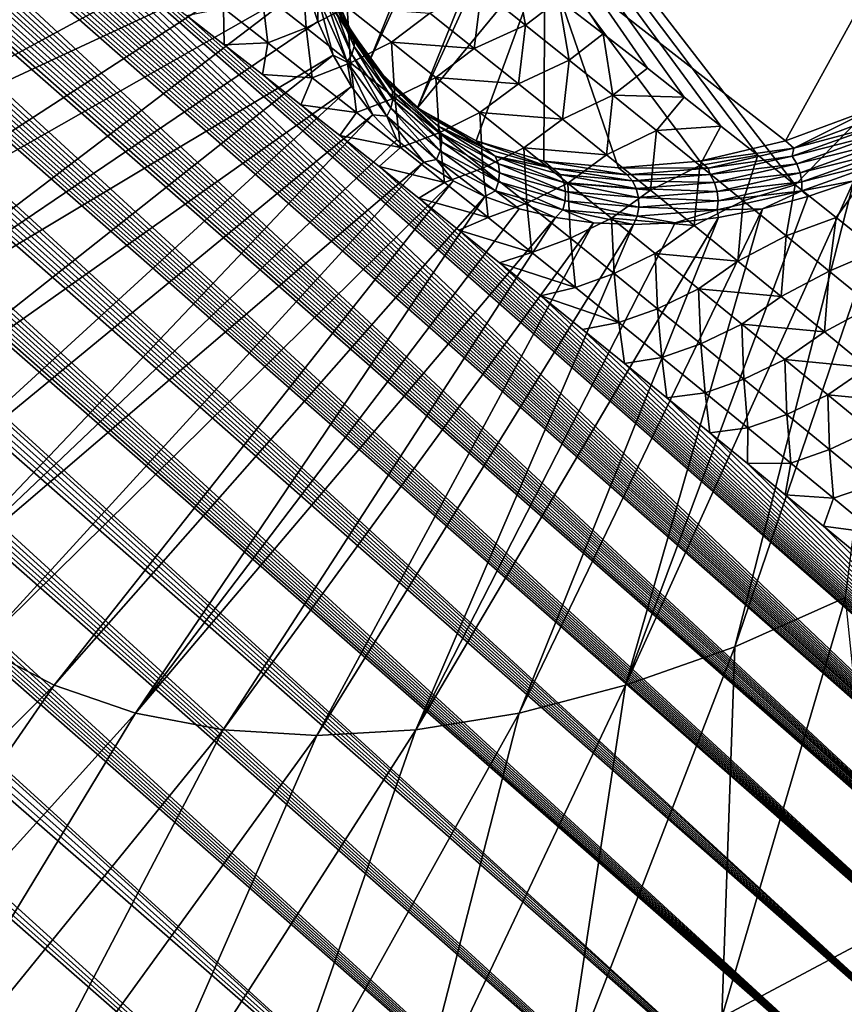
# Model space of a CAD drawing. Header units: metres. Extents: x -82 to 82, y -464 to 32.
# Tile 330 of 409: x 61 to 66, y -53 to -47. Entities that reach past the tile are written whole.
import ezdxf

# ---------------------------------------------------------------- set-up
doc = ezdxf.new("R2010")
doc.units = ezdxf.units.M
doc.layers.add('solid_K244121000C07', color=7, linetype='CONTINUOUS')

msp = doc.modelspace()

# ---------------------------------------------------------------- linework, layer by layer
at = {"layer": 'solid_K244121000C07'}
for points in [[(63.850719, -55.649227, 53.401787), (42.280308, -36.561039, 34.383884), (42.455307, -36.533043, 34.337898)], [(63.850719, -55.649227, 53.401787), (42.455307, -36.533043, 34.337898), (42.645332, -36.512939, 34.296734)], [(63.850719, -55.649227, 53.401787), (42.645332, -36.512939, 34.296734), (42.852737, -36.501934, 34.261204)], [(64.366173, -55.363647, 53.034454), (42.852737, -36.501934, 34.261204), (43.079639, -36.501286, 34.232128)], [(64.366173, -55.363647, 53.034454), (63.850719, -55.649227, 53.401787), (42.852737, -36.501934, 34.261204)], [(64.366173, -55.363647, 53.034454), (43.079639, -36.501286, 34.232128), (43.327946, -36.512222, 34.210274)], [(64.366173, -55.363647, 53.034454), (43.327946, -36.512222, 34.210274), (43.600124, -36.53669, 34.197086)], [(64.86528, -55.084152, 52.635406), (43.600124, -36.53669, 34.197086), (43.897213, -36.576435, 34.193977)], [(64.86528, -55.084152, 52.635406), (64.366173, -55.363647, 53.034454), (43.600124, -36.53669, 34.197086)], [(63.31929, -55.940742, 53.737377), (41.96825, -36.638863, 34.489811), (42.118504, -36.596447, 34.434566)], [(63.850719, -55.649227, 53.401787), (42.118504, -36.596447, 34.434566), (42.280308, -36.561039, 34.383884)], [(63.850719, -55.649227, 53.401787), (63.31929, -55.940742, 53.737377), (42.118504, -36.596447, 34.434566)], [(64.86528, -55.084152, 52.635406), (43.897213, -36.576435, 34.193977), (44.220078, -36.632912, 34.202053)], [(63.31929, -55.940742, 53.737377), (41.827759, -36.687881, 34.549438), (41.96825, -36.638863, 34.489811)], [(64.86528, -55.084152, 52.635406), (44.220078, -36.632912, 34.202053), (44.569599, -36.707863, 34.22279)], [(63.31929, -55.940742, 53.737377), (41.69603, -36.743553, 34.613644), (41.827759, -36.687881, 34.549438)], [(64.86528, -55.084152, 52.635406), (44.569599, -36.707863, 34.22279), (44.754951, -36.752953, 34.238487)], [(63.31929, -55.940742, 53.737377), (41.572231, -36.805988, 34.68264), (41.69603, -36.743553, 34.613644)], [(65.347588, -54.81086, 52.204536), (44.754951, -36.752953, 34.238487), (44.94743, -36.803261, 34.257816)], [(65.347588, -54.81086, 52.204536), (64.86528, -55.084152, 52.635406), (44.754951, -36.752953, 34.238487)], [(62.772209, -56.238029, 54.041111), (41.455303, -36.875561, 34.75687), (41.572231, -36.805988, 34.68264)], [(63.31929, -55.940742, 53.737377), (62.772209, -56.238029, 54.041111), (41.572231, -36.805988, 34.68264)], [(65.347588, -54.81086, 52.204536), (44.94743, -36.803261, 34.257816), (45.147186, -36.858959, 34.280903)], [(62.772209, -56.238029, 54.041111), (41.344543, -36.952797, 34.836861), (41.455303, -36.875561, 34.75687)], [(65.347588, -54.81086, 52.204536), (45.147186, -36.858959, 34.280903), (45.354771, -36.920635, 34.308311)], [(62.772209, -56.238029, 54.041111), (41.239628, -37.038258, 34.923141), (41.344543, -36.952797, 34.836861)], [(65.347588, -54.81086, 52.204536), (45.354771, -36.920635, 34.308311), (45.569981, -36.988129, 34.339809)], [(65.347588, -54.81086, 52.204536), (45.569981, -36.988129, 34.339809), (45.793087, -37.061756, 34.375687)], [(62.772209, -56.238029, 54.041111), (41.140354, -37.132702, 35.016384), (41.239628, -37.038258, 34.923141)], [(65.347588, -54.81086, 52.204536), (45.793087, -37.061756, 34.375687), (46.024654, -37.142128, 34.416527)], [(62.772209, -56.238029, 54.041111), (41.046333, -37.237701, 35.118011), (41.140354, -37.132702, 35.016384)], [(65.812553, -54.543926, 51.741692), (46.024654, -37.142128, 34.416527), (46.264385, -37.229, 34.462032)], [(65.812553, -54.543926, 51.741692), (65.347588, -54.81086, 52.204536), (46.024654, -37.142128, 34.416527)], [(62.209717, -56.540936, 54.312782), (40.957706, -37.354443, 35.229008), (41.046333, -37.237701, 35.118011)], [(62.772209, -56.238029, 54.041111), (62.209717, -56.540936, 54.312782), (41.046333, -37.237701, 35.118011)], [(65.812553, -54.543926, 51.741692), (46.264385, -37.229, 34.462032), (46.512711, -37.322826, 34.512615)], [(62.209717, -56.540936, 54.312782), (40.874691, -37.484219, 35.350403), (40.957706, -37.354443, 35.229008)], [(65.812553, -54.543926, 51.741692), (46.512711, -37.322826, 34.512615), (46.770218, -37.42421, 34.568848)], [(65.812553, -54.543926, 51.741692), (46.770218, -37.42421, 34.568848), (47.036541, -37.532841, 34.630371)], [(62.209717, -56.540936, 54.312782), (40.798138, -37.629288, 35.484123), (40.874691, -37.484219, 35.350403)], [(65.812553, -54.543926, 51.741692), (47.036541, -37.532841, 34.630371), (47.312267, -37.64933, 34.697758)], [(62.209717, -56.540936, 54.312782), (40.728973, -37.791538, 35.631664), (40.798138, -37.629288, 35.484123)], [(66.259499, -54.283512, 51.24667), (47.312267, -37.64933, 34.697758), (47.59795, -37.774258, 34.771564)], [(66.259499, -54.283512, 51.24667), (65.812553, -54.543926, 51.741692), (47.312267, -37.64933, 34.697758)], [(66.259499, -54.283512, 51.24667), (47.59795, -37.774258, 34.771564), (47.8932, -37.90728, 34.851391)], [(61.631996, -56.849319, 54.552105), (40.66814, -37.972694, 35.794323), (40.728973, -37.791538, 35.631664)], [(62.209717, -56.540936, 54.312782), (61.631996, -56.849319, 54.552105), (40.728973, -37.791538, 35.631664)], [(66.259499, -54.283512, 51.24667), (47.8932, -37.90728, 34.851391), (48.198757, -38.049175, 34.938)], [(61.631996, -56.849319, 54.552105), (40.617599, -38.174721, 35.973637), (40.66814, -37.972694, 35.794323)], [(66.259499, -54.283512, 51.24667), (48.198757, -38.049175, 34.938), (48.515121, -38.20047, 35.031898)], [(61.631996, -56.849319, 54.552105), (40.579266, -38.398842, 36.170464), (40.617599, -38.174721, 35.973637)], [(66.259499, -54.283512, 51.24667), (48.515121, -38.20047, 35.031898), (48.731766, -38.306316, 35.098274)], [(66.687675, -54.029804, 50.719219), (48.731766, -38.306316, 35.098274), (48.953304, -38.416466, 35.167988)], [(66.687675, -54.029804, 50.719219), (66.259499, -54.283512, 51.24667), (48.731766, -38.306316, 35.098274)], [(61.631996, -56.849319, 54.552105), (61.039097, -57.163033, 54.758682), (40.579266, -38.398842, 36.170464)], [(66.687675, -54.029804, 50.719219), (48.953304, -38.416466, 35.167988), (49.180035, -38.531231, 35.241364)], [(66.687675, -54.029804, 50.719219), (49.180035, -38.531231, 35.241364), (49.412056, -38.650719, 35.318493)], [(66.687675, -54.029804, 50.719219), (49.412056, -38.650719, 35.318493), (49.649014, -38.774586, 35.399006)], [(66.687675, -54.029804, 50.719219), (49.649014, -38.774586, 35.399006), (49.891193, -38.903137, 35.483215)], [(66.687675, -54.029804, 50.719219), (49.891193, -38.903137, 35.483215), (50.138947, -39.036739, 35.571499)], [(66.687675, -54.029804, 50.719219), (50.138947, -39.036739, 35.571499), (50.392551, -39.175694, 35.664177)], [(66.687675, -54.029804, 50.719219), (50.392551, -39.175694, 35.664177), (50.6516, -39.319584, 35.760777)], [(67.09623, -53.782982, 50.159031), (50.6516, -39.319584, 35.760777), (50.916245, -39.468582, 35.861485)], [(67.09623, -53.782982, 50.159031), (66.687675, -54.029804, 50.719219), (50.6516, -39.319584, 35.760777)], [(67.09623, -53.782982, 50.159031), (50.916245, -39.468582, 35.861485), (51.186859, -39.6231, 35.966743)], [(67.09623, -53.782982, 50.159031), (51.186859, -39.6231, 35.966743), (51.463837, -39.783562, 36.077007)], [(67.09623, -53.782982, 50.159031), (51.463837, -39.783562, 36.077007), (51.746971, -39.949749, 36.19202)], [(63.389397, -47.637127, 70.205505), (66.954094, -39.839485, 73.463837), (66.423332, -40.106377, 73.799507)], [(64.138008, -46.725731, 70.22316), (66.954094, -39.839485, 73.463837), (63.389397, -47.637127, 70.205505)], [(67.09623, -53.782982, 50.159031), (51.746971, -39.949749, 36.19202), (52.036091, -40.121494, 36.311596)], [(67.09623, -53.782982, 50.159031), (52.036091, -40.121494, 36.311596), (52.331631, -40.299278, 36.436272)], [(63.10265, -47.370235, 70.764214), (66.423332, -40.106377, 73.799507), (65.894241, -40.440933, 74.07122)], [(63.389397, -47.637127, 70.205505), (66.423332, -40.106377, 73.799507), (63.10265, -47.370235, 70.764214)], [(67.09623, -53.782982, 50.159031), (52.331631, -40.299278, 36.436272), (52.557755, -40.436874, 36.533447)], [(67.484215, -53.543186, 49.565655), (52.557755, -40.436874, 36.533447), (52.787895, -40.57832, 36.633995)], [(67.484215, -53.543186, 49.565655), (67.09623, -53.782982, 50.159031), (52.557755, -40.436874, 36.533447)], [(63.10265, -47.370235, 70.764214), (65.894241, -40.440933, 74.07122), (62.879448, -47.035675, 71.315529)], [(67.484215, -53.543186, 49.565655), (52.787895, -40.57832, 36.633995), (53.021736, -40.723259, 36.737511)], [(67.484215, -53.543186, 49.565655), (53.021736, -40.723259, 36.737511), (53.259251, -40.871681, 36.843971)], [(67.484215, -53.543186, 49.565655), (53.259251, -40.871681, 36.843971), (53.500648, -41.023815, 36.953651)], [(67.484215, -53.543186, 49.565655), (53.500648, -41.023815, 36.953651), (53.746132, -41.179905, 37.066826)], [(67.484215, -53.543186, 49.565655), (53.746132, -41.179905, 37.066826), (53.995903, -41.340179, 37.183773)], [(67.484215, -53.543186, 49.565655), (53.995903, -41.340179, 37.183773), (54.250088, -41.504787, 37.304649)], [(67.484215, -53.543186, 49.565655), (54.250088, -41.504787, 37.304649), (54.50827, -41.673233, 37.428883)], [(67.484215, -53.543186, 49.565655), (54.50827, -41.673233, 37.428883), (54.77055, -41.845642, 37.556625)], [(67.850525, -53.310581, 48.938652), (54.77055, -41.845642, 37.556625), (55.037163, -42.022301, 37.688217)], [(67.850525, -53.310581, 48.938652), (67.484215, -53.543186, 49.565655), (54.77055, -41.845642, 37.556625)], [(67.850525, -53.310581, 48.938652), (55.037163, -42.022301, 37.688217), (55.308338, -42.203484, 37.823994)], [(67.850525, -53.310581, 48.938652), (55.308338, -42.203484, 37.823994), (55.584312, -42.389477, 37.964302)], [(67.850525, -53.310581, 48.938652), (55.584312, -42.389477, 37.964302), (55.865108, -42.580288, 38.109161)], [(67.850525, -53.310581, 48.938652), (55.865108, -42.580288, 38.109161), (56.150288, -42.775379, 38.257904)], [(67.850525, -53.310581, 48.938652), (56.150288, -42.775379, 38.257904), (56.440056, -42.975018, 38.410877)], [(67.850525, -53.310581, 48.938652), (56.440056, -42.975018, 38.410877), (56.675354, -43.138226, 38.536579)], [(67.850525, -53.310581, 48.938652), (56.675354, -43.138226, 38.536579), (56.913891, -43.304722, 38.665474)], [(64.480614, -47.200195, 41.618584), (64.2201, -46.998177, 41.444172), (61.814857, -43.17448, 39.038277)], [(64.74128, -47.403378, 41.794914), (64.480614, -47.200195, 41.618584), (61.814857, -43.17448, 39.038277)], [(64.958046, -47.573162, 41.942947), (64.74128, -47.403378, 41.794914), (61.814857, -43.17448, 39.038277)], [(65.174797, -47.743702, 42.092266), (64.958046, -47.573162, 41.942947), (61.814857, -43.17448, 39.038277)], [(65.392509, -47.915726, 42.24353), (65.174797, -47.743702, 42.092266), (61.814857, -43.17448, 39.038277)], [(65.611076, -48.089138, 42.396683), (65.392509, -47.915726, 42.24353), (61.814857, -43.17448, 39.038277)], [(67.069298, -46.593796, 42.202419), (65.611076, -48.089138, 42.396683), (61.814857, -43.17448, 39.038277)], [(67.850525, -53.310581, 48.938652), (56.913891, -43.304722, 38.665474), (57.1558, -43.474674, 38.797771)], [(67.850525, -53.310581, 48.938652), (57.1558, -43.474674, 38.797771), (57.401211, -43.648247, 38.933689)], [(67.850525, -53.310581, 48.938652), (57.401211, -43.648247, 38.933689), (57.649845, -43.825062, 39.072742)], [(68.193954, -53.085346, 48.277554), (57.649845, -43.825062, 39.072742), (57.901577, -44.004959, 39.214741)], [(68.193954, -53.085346, 48.277554), (67.850525, -53.310581, 48.938652), (57.649845, -43.825062, 39.072742)], [(68.193954, -53.085346, 48.277554), (57.901577, -44.004959, 39.214741), (58.156567, -44.188156, 39.359955)], [(68.193954, -53.085346, 48.277554), (58.156567, -44.188156, 39.359955), (58.414978, -44.374855, 39.508671)], [(68.193954, -53.085346, 48.277554), (58.414978, -44.374855, 39.508671), (58.676968, -44.565273, 39.661167)], [(68.193954, -53.085346, 48.277554), (58.676968, -44.565273, 39.661167), (58.942703, -44.759613, 39.817722)], [(68.193954, -53.085346, 48.277554), (58.942703, -44.759613, 39.817722), (59.16713, -44.924706, 39.951488)], [(68.193954, -53.085346, 48.277554), (59.16713, -44.924706, 39.951488), (59.394241, -45.092625, 40.0882)], [(68.193954, -53.085346, 48.277554), (59.394241, -45.092625, 40.0882), (59.623753, -45.262943, 40.227299)], [(68.193954, -53.085346, 48.277554), (59.623753, -45.262943, 40.227299), (59.855721, -45.43576, 40.368927)], [(68.193954, -53.085346, 48.277554), (59.855721, -45.43576, 40.368927), (60.090244, -45.611214, 40.513279)], [(68.193954, -53.085346, 48.277554), (60.090244, -45.611214, 40.513279), (60.327408, -45.789444, 40.660557)], [(68.193954, -53.085346, 48.277554), (60.327408, -45.789444, 40.660557), (60.567307, -45.970585, 40.810959)], [(62.628735, -45.926357, 73.091629), (59.258862, -47.038826, 74.775551), (59.249416, -47.663567, 74.212379)], [(62.625847, -46.190536, 72.85228), (62.628735, -45.926357, 73.091629), (59.249416, -47.663567, 74.212379)], [(68.193954, -53.085346, 48.277554), (60.567307, -45.970585, 40.810959), (60.810036, -46.15477, 40.964684)], [(68.193954, -53.085346, 48.277554), (60.810036, -46.15477, 40.964684), (61.055687, -46.342133, 41.121937)], [(62.641911, -46.443962, 72.602058), (62.625847, -46.190536, 72.85228), (59.249416, -47.663567, 74.212379)], [(68.193954, -53.085346, 48.277554), (61.055687, -46.342133, 41.121937), (61.304352, -46.532814, 41.282909)], [(62.641911, -46.443962, 72.602058), (59.249416, -47.663567, 74.212379), (59.300434, -48.253536, 73.614975)], [(62.676846, -46.685452, 72.342155), (62.641911, -46.443962, 72.602058), (59.300434, -48.253536, 73.614975)], [(68.513153, -52.867661, 47.581856), (61.304352, -46.532814, 41.282909), (61.555786, -46.726448, 41.447109)], [(68.513153, -52.867661, 47.581856), (68.193954, -53.085346, 48.277554), (61.304352, -46.532814, 41.282909)], [(65.852829, -48.281765, 42.5676), (65.611076, -48.089138, 42.396683), (67.069298, -46.593796, 42.202419)], [(66.095139, -48.475689, 42.740505), (65.852829, -48.281765, 42.5676), (67.069298, -46.593796, 42.202419)], [(62.676846, -46.685452, 72.342155), (59.300434, -48.253536, 73.614975), (59.41148, -48.803696, 72.988441)], [(62.730488, -46.913879, 72.073769), (62.676846, -46.685452, 72.342155), (59.41148, -48.803696, 72.988441)], [(68.513153, -52.867661, 47.581856), (61.555786, -46.726448, 41.447109), (61.80978, -46.922722, 41.614105)], [(64.138008, -46.725731, 70.22316), (63.389397, -47.637127, 70.205505), (63.734459, -47.831436, 69.64962)], [(64.138008, -46.725731, 70.22316), (63.734459, -47.831436, 69.64962), (64.131241, -47.949455, 69.107193)], [(64.138008, -46.725731, 70.22316), (64.131241, -47.949455, 69.107193), (64.572495, -47.989056, 68.588097)], [(64.138008, -46.725731, 70.22316), (64.572495, -47.989056, 68.588097), (65.049957, -47.949455, 68.102097)], [(64.138008, -46.725731, 70.22316), (65.049957, -47.949455, 68.102097), (65.554642, -47.831436, 67.658295)], [(66.162041, -46.725731, 68.00882), (64.138008, -46.725731, 70.22316), (65.554642, -47.831436, 67.658295)], [(66.162041, -46.725731, 68.00882), (65.554642, -47.831436, 67.658295), (66.077362, -47.637127, 67.264801)], [(64.023514, -47.149345, 41.47858), (63.764683, -46.942944, 41.303383), (63.960178, -46.797619, 41.271927)], [(64.023514, -47.149345, 41.47858), (63.960178, -46.797619, 41.271927), (64.2201, -46.998177, 41.444172)], [(62.73378, -47.16544, 41.497673), (62.471539, -46.959576, 41.322582), (62.71246, -46.837505, 41.152237)], [(62.73378, -47.16544, 41.497673), (62.71246, -46.837505, 41.152237), (62.974758, -47.044037, 41.327034)], [(62.998596, -47.186028, 71.279572), (62.928635, -47.076946, 71.360519), (62.834187, -46.818851, 71.796509)], [(62.834187, -46.818851, 71.796509), (62.84914, -46.859261, 71.831841), (63.014294, -47.228092, 71.312569)], [(62.998596, -47.186028, 71.279572), (62.834187, -46.818851, 71.796509), (63.014294, -47.228092, 71.312569)], [(62.84914, -46.859261, 71.831841), (62.849033, -46.903259, 71.866028), (63.015366, -47.274719, 71.343063)], [(63.014294, -47.228092, 71.312569), (62.84914, -46.859261, 71.831841), (63.015366, -47.274719, 71.343063)], [(62.730488, -46.913879, 72.073769), (59.41148, -48.803696, 72.988441), (59.581608, -49.309357, 72.33812)], [(62.802593, -47.128181, 71.798157), (62.730488, -46.913879, 72.073769), (59.581608, -49.309357, 72.33812)], [(68.513153, -52.867661, 47.581856), (61.80978, -46.922722, 41.614105), (62.02964, -47.09322, 41.759693)], [(62.804852, -46.988365, 71.920639), (62.730488, -46.913879, 72.073769), (62.802593, -47.128181, 71.798157)], [(62.849033, -46.903259, 71.866028), (62.833881, -46.947441, 71.896416), (63.001724, -47.322285, 71.368683)], [(63.015366, -47.274719, 71.343063), (62.849033, -46.903259, 71.866028), (63.001724, -47.322285, 71.368683)], [(62.508221, -47.253937, 41.704994), (62.246281, -47.049019, 41.529854), (62.471539, -46.959576, 41.322582)], [(62.508221, -47.253937, 41.704994), (62.471539, -46.959576, 41.322582), (62.73378, -47.16544, 41.497673)], [(62.833881, -46.947441, 71.896416), (62.804852, -46.988365, 71.920639), (62.974434, -47.367096, 71.387444)], [(63.001724, -47.322285, 71.368683), (62.833881, -46.947441, 71.896416), (62.974434, -47.367096, 71.387444)], [(63.722404, -47.287659, 41.5326), (63.460945, -47.079685, 41.355526), (63.764683, -46.942944, 41.303383)], [(63.722404, -47.287659, 41.5326), (63.764683, -46.942944, 41.303383), (64.023514, -47.149345, 41.47858)], [(62.995148, -47.371487, 41.673855), (62.73378, -47.16544, 41.497673), (62.974758, -47.044037, 41.327034)], [(62.804852, -46.988365, 71.920639), (62.802593, -47.128181, 71.798157), (62.892818, -47.327358, 71.516602)], [(62.974434, -47.367096, 71.387444), (62.804852, -46.988365, 71.920639), (62.892818, -47.327358, 71.516602)], [(63.151833, -47.41151, 70.809204), (63.10265, -47.370235, 70.764214), (62.879448, -47.035675, 71.315529)], [(62.928635, -47.076946, 71.360519), (63.151833, -47.41151, 70.809204), (62.879448, -47.035675, 71.315529)], [(63.236183, -47.250729, 41.502934), (62.974758, -47.044037, 41.327034), (63.460945, -47.079685, 41.355526)], [(62.995148, -47.371487, 41.673855), (62.974758, -47.044037, 41.327034), (63.236183, -47.250729, 41.502934)], [(64.281479, -47.35585, 41.654873), (64.023514, -47.149345, 41.47858), (64.2201, -46.998177, 41.444172)], [(64.281479, -47.35585, 41.654873), (64.2201, -46.998177, 41.444172), (64.480614, -47.200195, 41.618584)], [(62.246281, -47.049019, 41.529854), (62.251587, -47.265942, 41.907742), (62.02964, -47.09322, 41.759693)], [(68.513153, -52.867661, 47.581856), (62.02964, -47.09322, 41.759693), (62.251587, -47.265942, 41.907742)], [(62.508221, -47.253937, 41.704994), (62.251587, -47.265942, 41.907742), (62.246281, -47.049019, 41.529854)], [(62.998596, -47.186028, 71.279572), (63.151833, -47.41151, 70.809204), (62.928635, -47.076946, 71.360519)], [(63.236183, -47.250729, 41.502934), (63.460945, -47.079685, 41.355526), (63.722404, -47.287659, 41.5326)], [(62.892818, -47.327358, 71.516602), (62.802593, -47.128181, 71.798157), (59.581608, -49.309357, 72.33812)], [(63.98299, -47.49575, 41.710785), (63.722404, -47.287659, 41.5326), (64.023514, -47.149345, 41.47858)], [(63.98299, -47.49575, 41.710785), (64.023514, -47.149345, 41.47858), (64.281479, -47.35585, 41.654873)], [(62.769291, -47.459064, 41.881218), (62.508221, -47.253937, 41.704994), (62.73378, -47.16544, 41.497673)], [(62.769291, -47.459064, 41.881218), (62.73378, -47.16544, 41.497673), (62.995148, -47.371487, 41.673855)], [(63.224617, -47.495411, 70.748283), (63.151833, -47.41151, 70.809204), (62.998596, -47.186028, 71.279572)], [(62.998596, -47.186028, 71.279572), (63.014294, -47.228092, 71.312569), (63.241337, -47.538876, 70.778885)], [(63.224617, -47.495411, 70.748283), (62.998596, -47.186028, 71.279572), (63.241337, -47.538876, 70.778885)], [(64.538597, -47.562447, 41.83226), (64.281479, -47.35585, 41.654873), (64.480614, -47.200195, 41.618584)], [(64.538597, -47.562447, 41.83226), (64.480614, -47.200195, 41.618584), (64.74128, -47.403378, 41.794914)], [(62.508221, -47.253937, 41.704994), (62.475723, -47.441029, 42.058441), (62.251587, -47.265942, 41.907742)], [(68.513153, -52.867661, 47.581856), (62.251587, -47.265942, 41.907742), (62.475723, -47.441029, 42.058441)], [(62.769291, -47.459064, 41.881218), (62.475723, -47.441029, 42.058441), (62.508221, -47.253937, 41.704994)], [(63.255653, -47.577713, 41.851124), (62.995148, -47.371487, 41.673855), (63.236183, -47.250729, 41.502934)], [(63.015366, -47.274719, 71.343063), (63.001724, -47.322285, 71.368683), (63.232468, -47.63813, 70.826294)], [(63.014294, -47.228092, 71.312569), (63.015366, -47.274719, 71.343063), (63.244022, -47.587711, 70.80558)], [(63.241337, -47.538876, 70.778885), (63.014294, -47.228092, 71.312569), (63.244022, -47.587711, 70.80558)], [(63.244022, -47.587711, 70.80558), (63.015366, -47.274719, 71.343063), (63.232468, -47.63813, 70.826294)], [(63.496742, -47.457577, 41.679932), (63.236183, -47.250729, 41.502934), (63.722404, -47.287659, 41.5326)], [(63.255653, -47.577713, 41.851124), (63.236183, -47.250729, 41.502934), (63.496742, -47.457577, 41.679932)], [(62.892818, -47.327358, 71.516602), (59.581608, -49.309357, 72.33812), (59.809368, -49.766209, 71.669563)], [(63.000751, -47.510483, 71.230415), (62.892818, -47.327358, 71.516602), (59.809368, -49.766209, 71.669563)], [(62.974434, -47.367096, 71.387444), (62.892818, -47.327358, 71.516602), (63.000751, -47.510483, 71.230415)], [(63.001724, -47.322285, 71.368683), (62.974434, -47.367096, 71.387444), (63.207569, -47.686214, 70.839432)], [(63.232468, -47.63813, 70.826294), (63.001724, -47.322285, 71.368683), (63.207569, -47.686214, 70.839432)], [(63.496742, -47.457577, 41.679932), (63.722404, -47.287659, 41.5326), (63.98299, -47.49575, 41.710785)], [(63.029503, -47.664391, 42.058514), (62.769291, -47.459064, 41.881218), (62.995148, -47.371487, 41.673855)], [(62.974434, -47.367096, 71.387444), (63.000751, -47.510483, 71.230415), (63.125881, -47.676704, 70.940933)], [(63.207569, -47.686214, 70.839432), (62.974434, -47.367096, 71.387444), (63.125881, -47.676704, 70.940933)], [(63.029503, -47.664391, 42.058514), (62.995148, -47.371487, 41.673855), (63.255653, -47.577713, 41.851124)], [(63.43861, -47.678421, 70.250435), (63.389397, -47.637127, 70.205505), (63.10265, -47.370235, 70.764214)], [(63.151833, -47.41151, 70.809204), (63.43861, -47.678421, 70.250435), (63.10265, -47.370235, 70.764214)], [(64.242714, -47.70396, 41.890068), (63.98299, -47.49575, 41.710785), (64.281479, -47.35585, 41.654873)], [(64.242714, -47.70396, 41.890068), (64.281479, -47.35585, 41.654873), (64.538597, -47.562447, 41.83226)], [(68.513153, -52.867661, 47.581856), (62.475723, -47.441029, 42.058441), (62.702141, -47.618603, 42.211975)], [(62.769291, -47.459064, 41.881218), (62.702141, -47.618603, 42.211975), (62.475723, -47.441029, 42.058441)], [(63.224617, -47.495411, 70.748283), (63.43861, -47.678421, 70.250435), (63.151833, -47.41151, 70.809204)], [(64.538597, -47.562447, 41.83226), (64.74128, -47.403378, 41.794914), (64.958046, -47.573162, 41.942947)], [(63.029503, -47.664391, 42.058514), (62.702141, -47.618603, 42.211975), (62.769291, -47.459064, 41.881218)], [(63.508385, -47.741714, 70.211731), (63.43861, -47.678421, 70.250435), (63.224617, -47.495411, 70.748283)], [(63.224617, -47.495411, 70.748283), (63.241337, -47.538876, 70.778885), (63.526382, -47.786289, 70.239906)], [(63.508385, -47.741714, 70.211731), (63.224617, -47.495411, 70.748283), (63.526382, -47.786289, 70.239906)], [(63.515301, -47.7841, 42.029469), (63.255653, -47.577713, 41.851124), (63.496742, -47.457577, 41.679932)], [(63.756439, -47.664566, 41.858013), (63.496742, -47.457577, 41.679932), (63.98299, -47.49575, 41.710785)], [(63.515301, -47.7841, 42.029469), (63.496742, -47.457577, 41.679932), (63.756439, -47.664566, 41.858013)], [(63.756439, -47.664566, 41.858013), (63.98299, -47.49575, 41.710785), (64.242714, -47.70396, 41.890068)], [(63.000751, -47.510483, 71.230415), (59.809368, -49.766209, 71.669563), (60.092812, -50.170345, 70.988472)], [(63.125881, -47.676704, 70.940933), (63.000751, -47.510483, 71.230415), (60.092812, -50.170345, 70.988472)], [(63.241337, -47.538876, 70.778885), (63.244022, -47.587711, 70.80558), (63.531097, -47.836887, 70.262772)], [(63.526382, -47.786289, 70.239906), (63.241337, -47.538876, 70.778885), (63.531097, -47.836887, 70.262772)], [(64.501579, -47.91227, 42.070442), (64.242714, -47.70396, 41.890068), (64.538597, -47.562447, 41.83226)], [(64.501579, -47.91227, 42.070442), (64.538597, -47.562447, 41.83226), (64.794868, -47.769119, 42.010727)], [(64.794868, -47.769119, 42.010727), (64.538597, -47.562447, 41.83226), (64.958046, -47.573162, 41.942947)], [(68.513153, -52.867661, 47.581856), (62.702141, -47.618603, 42.211975), (62.930939, -47.798801, 42.368534)], [(63.029503, -47.664391, 42.058514), (62.930939, -47.798801, 42.368534), (62.702141, -47.618603, 42.211975)], [(63.288857, -47.869904, 42.236877), (63.029503, -47.664391, 42.058514), (63.255653, -47.577713, 41.851124)], [(63.244022, -47.587711, 70.80558), (63.232468, -47.63813, 70.826294), (63.52216, -47.889576, 70.278542)], [(63.531097, -47.836887, 70.262772), (63.244022, -47.587711, 70.80558), (63.52216, -47.889576, 70.278542)], [(63.288857, -47.869904, 42.236877), (63.255653, -47.577713, 41.851124), (63.515301, -47.7841, 42.029469)], [(64.794868, -47.769119, 42.010727), (64.958046, -47.573162, 41.942947), (65.174797, -47.743702, 42.092266)], [(63.125881, -47.676704, 70.940933), (60.092812, -50.170345, 70.988472), (60.429527, -50.518322, 70.300659)], [(63.267632, -47.825245, 70.649498), (63.125881, -47.676704, 70.940933), (60.429527, -50.518322, 70.300659)], [(63.288857, -47.869904, 42.236877), (62.930939, -47.798801, 42.368534), (63.029503, -47.664391, 42.058514)], [(63.207569, -47.686214, 70.839432), (63.125881, -47.676704, 70.940933), (63.267632, -47.825245, 70.649498)], [(63.232468, -47.63813, 70.826294), (63.207569, -47.686214, 70.839432), (63.500263, -47.940266, 70.286003)], [(63.52216, -47.889576, 70.278542), (63.232468, -47.63813, 70.826294), (63.500263, -47.940266, 70.286003)], [(63.783623, -47.872707, 69.694633), (63.734459, -47.831436, 69.64962), (63.389397, -47.637127, 70.205505)], [(63.43861, -47.678421, 70.250435), (63.783623, -47.872707, 69.694633), (63.389397, -47.637127, 70.205505)], [(63.508385, -47.741714, 70.211731), (63.783623, -47.872707, 69.694633), (63.43861, -47.678421, 70.250435)], [(63.774094, -47.990643, 42.208885), (63.515301, -47.7841, 42.029469), (63.756439, -47.664566, 41.858013)], [(64.015282, -47.871685, 42.037178), (63.756439, -47.664566, 41.858013), (64.242714, -47.70396, 41.890068)], [(63.774094, -47.990643, 42.208885), (63.756439, -47.664566, 41.858013), (64.015282, -47.871685, 42.037178)], [(65.603905, -47.8727, 67.703209), (66.077362, -47.637127, 67.264801), (65.554642, -47.831436, 67.658295)], [(65.603905, -47.8727, 67.703209), (66.126564, -47.678406, 67.309769), (66.077362, -47.637127, 67.264801)], [(66.094231, -47.741714, 67.382751), (66.126564, -47.678406, 67.309769), (65.603905, -47.8727, 67.703209)], [(63.207569, -47.686214, 70.839432), (63.267632, -47.825245, 70.649498), (63.425335, -47.955406, 70.357468)], [(63.500263, -47.940266, 70.286003), (63.207569, -47.686214, 70.839432), (63.425335, -47.955406, 70.357468)], [(64.015282, -47.871685, 42.037178), (64.242714, -47.70396, 41.890068), (64.501579, -47.91227, 42.070442)], [(63.547359, -48.075592, 42.416302), (63.288857, -47.869904, 42.236877), (63.515301, -47.7841, 42.029469)], [(63.845036, -47.920715, 69.6791), (63.783623, -47.872707, 69.694633), (63.508385, -47.741714, 70.211731)], [(63.508385, -47.741714, 70.211731), (63.526382, -47.786289, 70.239906), (63.864555, -47.966103, 69.704872)], [(63.845036, -47.920715, 69.6791), (63.508385, -47.741714, 70.211731), (63.864555, -47.966103, 69.704872)], [(63.547359, -48.075592, 42.416302), (63.515301, -47.7841, 42.029469), (63.774094, -47.990643, 42.208885)], [(63.526382, -47.786289, 70.239906), (63.531097, -47.836887, 70.262772), (63.871674, -48.017975, 69.72393)], [(63.864555, -47.966103, 69.704872), (63.526382, -47.786289, 70.239906), (63.871674, -48.017975, 69.72393)], [(64.75959, -48.12067, 42.251907), (64.501579, -47.91227, 42.070442), (64.794868, -47.769119, 42.010727)], [(64.75959, -48.12067, 42.251907), (64.794868, -47.769119, 42.010727), (65.050293, -47.975868, 42.190273)], [(65.050293, -47.975868, 42.190273), (64.794868, -47.769119, 42.010727), (65.174797, -47.743702, 42.092266)], [(65.050293, -47.975868, 42.190273), (65.174797, -47.743702, 42.092266), (65.392509, -47.915726, 42.24353)], [(66.094231, -47.741714, 67.382751), (65.603905, -47.8727, 67.703209), (65.59391, -47.920715, 67.765785)], [(66.094231, -47.741714, 67.382751), (65.59391, -47.920715, 67.765785), (66.123901, -47.786289, 67.398155)], [(65.59391, -47.920715, 67.765785), (65.62133, -47.966103, 67.782921), (66.123901, -47.786289, 67.398155)], [(66.123901, -47.786289, 67.398155), (65.62133, -47.966103, 67.782921), (66.147095, -47.836887, 67.400803)], [(63.425335, -47.955406, 70.357468), (63.267632, -47.825245, 70.649498), (60.429527, -50.518322, 70.300659)], [(68.513153, -52.867661, 47.581856), (62.930939, -47.798801, 42.368534), (63.162212, -47.981754, 42.528313)], [(63.288857, -47.869904, 42.236877), (63.162212, -47.981754, 42.528313), (62.930939, -47.798801, 42.368534)], [(63.531097, -47.836887, 70.262772), (63.52216, -47.889576, 70.278542), (63.865841, -48.072315, 69.734787)], [(63.871674, -48.017975, 69.72393), (63.531097, -47.836887, 70.262772), (63.865841, -48.072315, 69.734787)], [(64.18045, -47.990742, 69.152138), (64.131241, -47.949455, 69.107193), (63.734459, -47.831436, 69.64962)], [(63.783623, -47.872707, 69.694633), (64.18045, -47.990742, 69.152138), (63.734459, -47.831436, 69.64962)], [(65.603905, -47.8727, 67.703209), (65.554642, -47.831436, 67.658295), (65.049957, -47.949455, 68.102097)], [(65.62133, -47.966103, 67.782921), (65.640945, -48.017975, 67.7883), (66.147095, -47.836887, 67.400803)], [(66.147095, -47.836887, 67.400803), (65.640945, -48.017975, 67.7883), (66.162003, -47.889576, 67.390488)], [(63.547359, -48.075592, 42.416302), (63.162212, -47.981754, 42.528313), (63.288857, -47.869904, 42.236877)], [(63.52216, -47.889576, 70.278542), (63.500263, -47.940266, 70.286003), (63.847507, -48.124901, 69.73661)], [(63.865841, -48.072315, 69.734787), (63.52216, -47.889576, 70.278542), (63.847507, -48.124901, 69.73661)], [(64.032043, -48.197327, 42.389366), (63.774094, -47.990643, 42.208885), (64.015282, -47.871685, 42.037178)], [(63.845036, -47.920715, 69.6791), (64.18045, -47.990742, 69.152138), (63.783623, -47.872707, 69.694633)], [(64.27327, -48.078926, 42.217419), (64.015282, -47.871685, 42.037178), (64.501579, -47.91227, 42.070442)], [(64.032043, -48.197327, 42.389366), (64.015282, -47.871685, 42.037178), (64.27327, -48.078926, 42.217419)], [(64.27327, -48.078926, 42.217419), (64.501579, -47.91227, 42.070442), (64.75959, -48.12067, 42.251907)], [(65.099136, -47.990742, 68.147072), (65.603905, -47.8727, 67.703209), (65.049957, -47.949455, 68.102097)], [(65.59391, -47.920715, 67.765785), (65.603905, -47.8727, 67.703209), (65.099136, -47.990742, 68.147072)], [(65.640945, -48.017975, 67.7883), (65.651237, -48.072315, 67.781517), (66.162003, -47.889576, 67.390488)], [(66.162003, -47.889576, 67.390488), (65.651237, -48.072315, 67.781517), (66.167473, -47.940266, 67.368011)], [(63.425335, -47.955406, 70.357468), (60.429527, -50.518322, 70.300659), (60.816635, -50.807171, 69.611984)], [(63.598263, -48.066589, 70.066223), (63.425335, -47.955406, 70.357468), (60.816635, -50.807171, 69.611984)], [(63.500263, -47.940266, 70.286003), (63.425335, -47.955406, 70.357468), (63.598263, -48.066589, 70.066223)], [(63.500263, -47.940266, 70.286003), (63.598263, -48.066589, 70.066223), (63.785603, -48.158272, 69.7771)], [(63.847507, -48.124901, 69.73661), (63.500263, -47.940266, 70.286003), (63.785603, -48.158272, 69.7771)], [(64.228821, -48.029358, 69.1595), (64.18045, -47.990742, 69.152138), (63.845036, -47.920715, 69.6791)], [(63.845036, -47.920715, 69.6791), (63.864555, -47.966103, 69.704872), (64.250069, -48.075233, 69.18293)], [(64.228821, -48.029358, 69.1595), (63.845036, -47.920715, 69.6791), (64.250069, -48.075233, 69.18293)], [(63.864555, -47.966103, 69.704872), (63.871674, -48.017975, 69.72393), (64.259933, -48.127884, 69.198273)], [(64.250069, -48.075233, 69.18293), (63.864555, -47.966103, 69.704872), (64.259933, -48.127884, 69.198273)], [(64.131241, -47.949455, 69.107193), (64.621689, -48.030334, 68.633064), (64.572495, -47.989056, 68.588097)], [(64.18045, -47.990742, 69.152138), (64.621689, -48.030334, 68.633064), (64.131241, -47.949455, 69.107193)], [(65.099136, -47.990742, 68.147072), (65.049957, -47.949455, 68.102097), (64.572495, -47.989056, 68.588097)], [(65.304886, -48.182682, 42.370892), (65.050293, -47.975868, 42.190273), (65.392509, -47.915726, 42.24353)], [(65.59391, -47.920715, 67.765785), (65.099136, -47.990742, 68.147072), (65.110802, -48.029358, 68.194595)], [(65.59391, -47.920715, 67.765785), (65.110802, -48.029358, 68.194595), (65.62133, -47.966103, 67.782921)], [(65.110802, -48.029358, 68.194595), (65.13604, -48.075233, 68.213661), (65.62133, -47.966103, 67.782921)], [(65.62133, -47.966103, 67.782921), (65.13604, -48.075233, 68.213661), (65.640945, -48.017975, 67.7883)], [(66.231995, -47.955383, 67.286942), (65.255653, -50.807171, 64.755592), (65.90686, -50.518322, 64.308319)], [(66.231995, -47.955383, 67.286942), (65.957413, -48.06657, 67.485275), (65.255653, -50.807171, 64.755592)], [(65.304886, -48.182682, 42.370892), (65.392509, -47.915726, 42.24353), (65.611076, -48.089138, 42.396683)], [(65.651237, -48.072315, 67.781517), (65.651413, -48.124901, 67.763092), (66.167473, -47.940266, 67.368011)], [(66.167473, -47.940266, 67.368011), (65.651413, -48.124901, 67.763092), (65.957413, -48.06657, 67.485275)], [(68.513153, -52.867661, 47.581856), (63.162212, -47.981754, 42.528313), (63.396065, -48.167591, 42.691494)], [(63.547359, -48.075592, 42.416302), (63.396065, -48.167591, 42.691494), (63.162212, -47.981754, 42.528313)], [(63.805016, -48.281445, 42.596779), (63.547359, -48.075592, 42.416302), (63.774094, -47.990643, 42.208885)], [(63.805016, -48.281445, 42.596779), (63.774094, -47.990643, 42.208885), (64.032043, -48.197327, 42.389366)], [(63.871674, -48.017975, 69.72393), (63.865841, -48.072315, 69.734787), (64.257637, -48.183228, 69.204338)], [(64.259933, -48.127884, 69.198273), (63.871674, -48.017975, 69.72393), (64.257637, -48.183228, 69.204338)], [(64.65316, -48.065781, 68.661827), (64.621689, -48.030334, 68.633064), (64.18045, -47.990742, 69.152138)], [(64.65316, -48.065781, 68.661827), (64.18045, -47.990742, 69.152138), (64.228821, -48.029358, 69.1595)], [(64.621689, -48.030334, 68.633064), (65.099136, -47.990742, 68.147072), (64.572495, -47.989056, 68.588097)], [(65.110802, -48.029358, 68.194595), (65.099136, -47.990742, 68.147072), (64.621689, -48.030334, 68.633064)], [(65.016762, -48.329155, 42.434448), (64.75959, -48.12067, 42.251907), (65.050293, -47.975868, 42.190273)], [(65.016762, -48.329155, 42.434448), (65.050293, -47.975868, 42.190273), (65.304886, -48.182682, 42.370892)], [(65.13604, -48.075233, 68.213661), (65.152199, -48.127884, 68.222107), (65.640945, -48.017975, 67.7883)], [(65.640945, -48.017975, 67.7883), (65.152199, -48.127884, 68.222107), (65.651237, -48.072315, 67.781517)], [(63.598263, -48.066589, 70.066223), (60.816635, -50.807171, 69.611984), (61.250839, -51.034428, 68.928337)], [(63.785603, -48.158272, 69.7771), (63.598263, -48.066589, 70.066223), (61.250839, -51.034428, 68.928337)], [(63.805016, -48.281445, 42.596779), (63.396065, -48.167591, 42.691494), (63.547359, -48.075592, 42.416302)], [(63.865841, -48.072315, 69.734787), (63.847507, -48.124901, 69.73661), (64.243362, -48.236961, 69.200661)], [(64.257637, -48.183228, 69.204338), (63.865841, -48.072315, 69.734787), (64.243362, -48.236961, 69.200661)], [(64.289146, -48.40414, 42.570904), (64.032043, -48.197327, 42.389366), (64.27327, -48.078926, 42.217419)], [(64.228821, -48.029358, 69.1595), (64.250069, -48.075233, 69.18293), (64.676331, -48.11182, 68.683006)], [(64.65316, -48.065781, 68.661827), (64.228821, -48.029358, 69.1595), (64.676331, -48.11182, 68.683006)], [(64.250069, -48.075233, 69.18293), (64.259933, -48.127884, 69.198273), (64.689224, -48.16473, 68.694794)], [(64.676331, -48.11182, 68.683006), (64.250069, -48.075233, 69.18293), (64.689224, -48.16473, 68.694794)], [(64.530426, -48.286278, 42.398727), (64.27327, -48.078926, 42.217419), (64.75959, -48.12067, 42.251907)], [(64.289146, -48.40414, 42.570904), (64.27327, -48.078926, 42.217419), (64.530426, -48.286278, 42.398727)], [(65.957413, -48.06657, 67.485275), (64.61367, -51.034428, 65.249313), (65.255653, -50.807171, 64.755592)], [(65.957413, -48.06657, 67.485275), (65.686241, -48.15826, 67.697769), (64.61367, -51.034428, 65.249313)], [(65.110802, -48.029358, 68.194595), (64.621689, -48.030334, 68.633064), (64.65316, -48.065781, 68.661827)], [(65.110802, -48.029358, 68.194595), (64.65316, -48.065781, 68.661827), (65.13604, -48.075233, 68.213661)], [(65.13604, -48.075233, 68.213661), (64.65316, -48.065781, 68.661827), (64.676331, -48.11182, 68.683006)], [(65.13604, -48.075233, 68.213661), (64.676331, -48.11182, 68.683006), (65.152199, -48.127884, 68.222107)], [(65.152199, -48.127884, 68.222107), (65.158043, -48.183228, 68.219276), (65.651237, -48.072315, 67.781517)], [(65.651237, -48.072315, 67.781517), (65.158043, -48.183228, 68.219276), (65.651413, -48.124901, 67.763092)], [(65.651413, -48.124901, 67.763092), (65.686241, -48.15826, 67.697769), (65.957413, -48.06657, 67.485275)], [(63.847507, -48.124901, 69.73661), (63.785603, -48.158272, 69.7771), (63.986481, -48.230026, 69.49147)], [(63.847507, -48.124901, 69.73661), (63.986481, -48.230026, 69.49147), (64.199959, -48.281517, 69.210648)], [(64.243362, -48.236961, 69.200661), (63.847507, -48.124901, 69.73661), (64.199959, -48.281517, 69.210648)], [(64.259933, -48.127884, 69.198273), (64.257637, -48.183228, 69.204338), (64.690842, -48.220409, 68.696274)], [(64.689224, -48.16473, 68.694794), (64.259933, -48.127884, 69.198273), (64.690842, -48.220409, 68.696274)], [(64.530426, -48.286278, 42.398727), (64.75959, -48.12067, 42.251907), (65.016762, -48.329155, 42.434448)], [(65.152199, -48.127884, 68.222107), (64.676331, -48.11182, 68.683006), (64.689224, -48.16473, 68.694794)], [(65.152199, -48.127884, 68.222107), (64.689224, -48.16473, 68.694794), (65.158043, -48.183228, 68.219276)], [(65.651413, -48.124901, 67.763092), (65.153099, -48.236961, 68.205391), (65.419746, -48.230019, 67.923447)], [(65.158043, -48.183228, 68.219276), (65.153099, -48.236961, 68.205391), (65.651413, -48.124901, 67.763092)], [(65.558647, -48.389553, 42.552578), (65.304886, -48.182682, 42.370892), (65.611076, -48.089138, 42.396683)], [(65.651413, -48.124901, 67.763092), (65.419746, -48.230019, 67.923447), (65.686241, -48.15826, 67.697769)], [(65.558647, -48.389553, 42.552578), (65.611076, -48.089138, 42.396683), (65.852829, -48.281765, 42.5676)], [(63.785603, -48.158272, 69.7771), (61.250839, -51.034428, 68.928337), (61.728428, -51.198154, 68.255539)], [(63.986481, -48.230026, 69.49147), (63.785603, -48.158272, 69.7771), (61.728428, -51.198154, 68.255539)], [(68.513153, -52.867661, 47.581856), (63.396065, -48.167591, 42.691494), (63.632595, -48.356434, 42.85825)], [(63.805016, -48.281445, 42.596779), (63.632595, -48.356434, 42.85825), (63.396065, -48.167591, 42.691494)], [(64.061836, -48.48745, 42.778305), (63.805016, -48.281445, 42.596779), (64.032043, -48.197327, 42.389366)], [(64.061836, -48.48745, 42.778305), (64.032043, -48.197327, 42.389366), (64.289146, -48.40414, 42.570904)], [(64.257637, -48.183228, 69.204338), (64.243362, -48.236961, 69.200661), (64.681061, -48.274532, 68.687332)], [(64.690842, -48.220409, 68.696274), (64.257637, -48.183228, 69.204338), (64.681061, -48.274532, 68.687332)], [(65.686241, -48.15826, 67.697769), (65.419746, -48.230019, 67.923447), (64.61367, -51.034428, 65.249313)], [(65.158043, -48.183228, 68.219276), (64.689224, -48.16473, 68.694794), (64.690842, -48.220409, 68.696274)], [(65.158043, -48.183228, 68.219276), (64.690842, -48.220409, 68.696274), (65.153099, -48.236961, 68.205391)], [(65.273079, -48.537716, 42.618073), (65.016762, -48.329155, 42.434448), (65.304886, -48.182682, 42.370892)], [(65.273079, -48.537716, 42.618073), (65.304886, -48.182682, 42.370892), (65.558647, -48.389553, 42.552578)], [(64.199959, -48.281517, 69.210648), (63.986481, -48.230026, 69.49147), (61.728428, -51.198154, 68.255539)], [(65.419746, -48.230019, 67.923447), (63.986385, -51.198154, 65.785278), (64.61367, -51.034428, 65.249313)], [(65.419746, -48.230019, 67.923447), (65.15918, -48.281513, 68.16124), (63.986385, -51.198154, 65.785278)], [(64.243362, -48.236961, 69.200661), (64.199959, -48.281517, 69.210648), (64.425034, -48.312508, 68.935959)], [(64.243362, -48.236961, 69.200661), (64.425034, -48.312508, 68.935959), (64.66066, -48.322853, 68.668686)], [(64.681061, -48.274532, 68.687332), (64.243362, -48.236961, 69.200661), (64.66066, -48.322853, 68.668686)], [(65.153099, -48.236961, 68.205391), (64.690842, -48.220409, 68.696274), (64.681061, -48.274532, 68.687332)], [(65.153099, -48.236961, 68.205391), (64.681061, -48.274532, 68.687332), (64.905754, -48.312504, 68.410042)], [(65.153099, -48.236961, 68.205391), (64.905754, -48.312504, 68.410042), (65.15918, -48.281513, 68.16124)], [(65.153099, -48.236961, 68.205391), (65.15918, -48.281513, 68.16124), (65.419746, -48.230019, 67.923447)], [(64.199959, -48.281517, 69.210648), (61.728428, -51.198154, 68.255539), (62.245335, -51.296951, 67.599335)], [(64.425034, -48.312508, 68.935959), (64.199959, -48.281517, 69.210648), (62.245335, -51.296951, 67.599335)], [(64.425034, -48.312508, 68.935959), (62.245335, -51.296951, 67.599335), (62.797142, -51.329979, 66.965324)], [(64.425034, -48.312508, 68.935959), (62.797142, -51.329979, 66.965324), (64.66066, -48.322853, 68.668686)], [(65.15918, -48.281513, 68.16124), (63.37915, -51.296951, 66.358917), (63.986385, -51.198154, 65.785278)], [(65.15918, -48.281513, 68.16124), (64.905754, -48.312504, 68.410042), (63.37915, -51.296951, 66.358917)], [(64.905754, -48.312504, 68.410042), (64.66066, -48.322853, 68.668686), (63.37915, -51.296951, 66.358917)], [(64.061836, -48.48745, 42.778305), (63.632595, -48.356434, 42.85825), (63.805016, -48.281445, 42.596779)], [(64.545418, -48.611076, 42.753494), (64.289146, -48.40414, 42.570904), (64.530426, -48.286278, 42.398727)], [(64.786736, -48.493729, 42.581097), (64.530426, -48.286278, 42.398727), (65.016762, -48.329155, 42.434448)], [(64.545418, -48.611076, 42.753494), (64.530426, -48.286278, 42.398727), (64.786736, -48.493729, 42.581097)], [(64.681061, -48.274532, 68.687332), (64.66066, -48.322853, 68.668686), (64.905754, -48.312504, 68.410042)], [(65.811577, -48.596474, 42.735329), (65.558647, -48.389553, 42.552578), (65.852829, -48.281765, 42.5676)], [(65.811577, -48.596474, 42.735329), (65.852829, -48.281765, 42.5676), (66.095139, -48.475689, 42.740505)], [(64.66066, -48.322853, 68.668686), (62.797142, -51.329979, 66.965324), (63.37915, -51.296951, 66.358917)], [(68.513153, -52.867661, 47.581856), (63.632595, -48.356434, 42.85825), (63.872059, -48.548264, 43.028301)], [(64.061836, -48.48745, 42.778305), (63.872059, -48.548264, 43.028301), (63.632595, -48.356434, 42.85825)], [(64.786736, -48.493729, 42.581097), (65.016762, -48.329155, 42.434448), (65.273079, -48.537716, 42.618073)], [(64.317818, -48.693604, 42.960873), (64.061836, -48.48745, 42.778305), (64.289146, -48.40414, 42.570904)], [(64.317818, -48.693604, 42.960873), (64.289146, -48.40414, 42.570904), (64.545418, -48.611076, 42.753494)], [(65.528557, -48.746346, 42.802765), (65.273079, -48.537716, 42.618073), (65.558647, -48.389553, 42.552578)], [(65.528557, -48.746346, 42.802765), (65.558647, -48.389553, 42.552578), (65.811577, -48.596474, 42.735329)], [(64.317818, -48.693604, 42.960873), (63.872059, -48.548264, 43.028301), (64.061836, -48.48745, 42.778305)], [(66.063675, -48.80344, 42.91914), (65.811577, -48.596474, 42.735329), (66.095139, -48.475689, 42.740505)], [(68.513153, -52.867661, 47.581856), (63.872059, -48.548264, 43.028301), (64.11438, -48.742958, 43.201469)], [(64.317818, -48.693604, 42.960873), (64.11438, -48.742958, 43.201469), (63.872059, -48.548264, 43.028301)], [(64.80085, -48.818127, 42.937134), (64.545418, -48.611076, 42.753494), (64.786736, -48.493729, 42.581097)], [(65.042206, -48.701275, 42.764526), (64.786736, -48.493729, 42.581097), (65.273079, -48.537716, 42.618073)], [(64.80085, -48.818127, 42.937134), (64.786736, -48.493729, 42.581097), (65.042206, -48.701275, 42.764526)], [(65.042206, -48.701275, 42.764526), (65.273079, -48.537716, 42.618073), (65.528557, -48.746346, 42.802765)], [(65.783203, -48.95504, 42.988522), (65.528557, -48.746346, 42.802765), (65.811577, -48.596474, 42.735329)], [(65.783203, -48.95504, 42.988522), (65.811577, -48.596474, 42.735329), (66.063675, -48.80344, 42.91914)], [(64.57296, -48.899891, 43.144478), (64.317818, -48.693604, 42.960873), (64.545418, -48.611076, 42.753494)], [(64.57296, -48.899891, 43.144478), (64.545418, -48.611076, 42.753494), (64.80085, -48.818127, 42.937134)], [(64.57296, -48.899891, 43.144478), (64.11438, -48.742958, 43.201469), (64.317818, -48.693604, 42.960873)], [(65.05545, -49.025288, 43.121815), (64.80085, -48.818127, 42.937134), (65.042206, -48.701275, 42.764526)], [(65.296852, -48.908905, 42.949005), (65.042206, -48.701275, 42.764526), (65.528557, -48.746346, 42.802765)], [(65.05545, -49.025288, 43.121815), (65.042206, -48.701275, 42.764526), (65.296852, -48.908905, 42.949005)], [(68.513153, -52.867661, 47.581856), (64.11438, -48.742958, 43.201469), (64.35936, -48.940418, 43.37775)], [(64.57296, -48.899891, 43.144478), (64.35936, -48.940418, 43.37775), (64.11438, -48.742958, 43.201469)], [(65.296852, -48.908905, 42.949005), (65.528557, -48.746346, 42.802765), (65.783203, -48.95504, 42.988522)], [(64.827271, -49.106304, 43.329113), (64.57296, -48.899891, 43.144478), (64.80085, -48.818127, 42.937134)], [(64.827271, -49.106304, 43.329113), (64.80085, -48.818127, 42.937134), (65.05545, -49.025288, 43.121815)], [(66.03701, -49.163784, 43.175346), (65.783203, -48.95504, 42.988522), (66.063675, -48.80344, 42.91914)], [(64.57296, -48.899891, 43.144478), (64.606796, -49.140553, 43.557148), (64.35936, -48.940418, 43.37775)], [(68.513153, -52.867661, 47.581856), (64.35936, -48.940418, 43.37775), (64.606796, -49.140553, 43.557148)], [(64.827271, -49.106304, 43.329113), (64.606796, -49.140553, 43.557148), (64.57296, -48.899891, 43.144478)], [(65.309227, -49.232544, 43.307533), (65.05545, -49.025288, 43.121815), (65.296852, -48.908905, 42.949005)], [(65.550659, -49.116615, 43.134537), (65.296852, -48.908905, 42.949005), (65.783203, -48.95504, 42.988522)], [(65.309227, -49.232544, 43.307533), (65.296852, -48.908905, 42.949005), (65.550659, -49.116615, 43.134537)], [(65.550659, -49.116615, 43.134537), (65.783203, -48.95504, 42.988522), (66.03701, -49.163784, 43.175346)], [(65.080757, -49.312843, 43.514774), (64.827271, -49.106304, 43.329113), (65.05545, -49.025288, 43.121815)], [(65.080757, -49.312843, 43.514774), (65.05545, -49.025288, 43.121815), (65.309227, -49.232544, 43.307533)], [(64.827271, -49.106304, 43.329113), (64.856491, -49.343254, 43.739655), (64.606796, -49.140553, 43.557148)], [(65.080757, -49.312843, 43.514774), (64.856491, -49.343254, 43.739655), (64.827271, -49.106304, 43.329113)], [(65.562172, -49.439892, 43.494286), (65.309227, -49.232544, 43.307533), (65.550659, -49.116615, 43.134537)], [(65.80365, -49.324398, 43.32111), (65.550659, -49.116615, 43.134537), (66.03701, -49.163784, 43.175346)], [(65.562172, -49.439892, 43.494286), (65.550659, -49.116615, 43.134537), (65.80365, -49.324398, 43.32111)], [(68.513153, -52.867661, 47.581856), (64.606796, -49.140553, 43.557148), (64.856491, -49.343254, 43.739655)], [(65.80365, -49.324398, 43.32111), (66.03701, -49.163784, 43.175346), (66.289986, -49.372574, 43.363224)], [(65.333412, -49.519489, 43.701458), (65.080757, -49.312843, 43.514774), (65.309227, -49.232544, 43.307533)], [(65.333412, -49.519489, 43.701458), (65.309227, -49.232544, 43.307533), (65.562172, -49.439892, 43.494286)], [(65.080757, -49.312843, 43.514774), (65.108246, -49.548428, 43.925274), (64.856491, -49.343254, 43.739655)], [(68.513153, -52.867661, 47.581856), (64.856491, -49.343254, 43.739655), (65.108246, -49.548428, 43.925274)], [(65.333412, -49.519489, 43.701458), (65.108246, -49.548428, 43.925274), (65.080757, -49.312843, 43.514774)], [(65.814293, -49.647324, 43.682068), (65.562172, -49.439892, 43.494286), (65.80365, -49.324398, 43.32111)], [(66.055809, -49.532242, 43.508724), (65.80365, -49.324398, 43.32111), (66.289986, -49.372574, 43.363224)], [(65.814293, -49.647324, 43.682068), (65.80365, -49.324398, 43.32111), (66.055809, -49.532242, 43.508724)], [(65.585243, -49.726242, 43.88916), (65.333412, -49.519489, 43.701458), (65.562172, -49.439892, 43.494286)], [(65.585243, -49.726242, 43.88916), (65.562172, -49.439892, 43.494286), (65.814293, -49.647324, 43.682068)], [(65.333412, -49.519489, 43.701458), (65.330063, -49.729908, 44.090244), (65.108246, -49.548428, 43.925274)], [(65.585243, -49.726242, 43.88916), (65.330063, -49.729908, 44.090244), (65.333412, -49.519489, 43.701458)], [(66.06559, -49.854828, 43.870869), (65.814293, -49.647324, 43.682068), (66.055809, -49.532242, 43.508724)], [(68.513153, -52.867661, 47.581856), (65.108246, -49.548428, 43.925274), (65.330063, -49.729908, 44.090244)], [(65.836258, -49.933086, 44.077877), (65.585243, -49.726242, 43.88916), (65.814293, -49.647324, 43.682068)], [(65.836258, -49.933086, 44.077877), (65.814293, -49.647324, 43.682068), (66.06559, -49.854828, 43.870869)], [(65.585243, -49.726242, 43.88916), (65.553169, -49.913136, 44.257595), (65.330063, -49.729908, 44.090244)], [(68.513153, -52.867661, 47.581856), (65.330063, -49.729908, 44.090244), (65.553169, -49.913136, 44.257595)], [(65.836258, -49.933086, 44.077877), (65.553169, -49.913136, 44.257595), (65.585243, -49.726242, 43.88916)], [(66.086441, -50.140022, 44.267597), (65.836258, -49.933086, 44.077877), (66.06559, -49.854828, 43.870869)], [(68.513153, -52.867661, 47.581856), (65.553169, -49.913136, 44.257595), (65.777435, -50.098049, 44.42733)], [(65.836258, -49.933086, 44.077877), (65.777435, -50.098049, 44.42733), (65.553169, -49.913136, 44.257595)], [(66.086441, -50.140022, 44.267597), (65.777435, -50.098049, 44.42733), (65.836258, -49.933086, 44.077877)], [(68.513153, -52.867661, 47.581856), (65.777435, -50.098049, 44.42733), (66.002731, -50.284576, 44.599445)], [(66.086441, -50.140022, 44.267597), (66.002731, -50.284576, 44.599445), (65.777435, -50.098049, 44.42733)], [(65.17939, -52.986172, 61.321457), (65.90686, -50.518322, 64.308319), (65.255653, -50.807171, 64.755592)], [(65.17939, -52.986172, 61.321457), (66.110748, -52.491276, 60.75684), (65.90686, -50.518322, 64.308319)], [(58.557564, -53.720184, 67.892082), (61.250839, -51.034428, 68.928337), (60.816635, -50.807171, 69.611984)], [(64.253242, -53.396976, 61.957573), (65.255653, -50.807171, 64.755592), (64.61367, -51.034428, 65.249313)], [(64.253242, -53.396976, 61.957573), (65.17939, -52.986172, 61.321457), (65.255653, -50.807171, 64.755592)], [(58.557564, -53.720184, 67.892082), (59.236797, -53.953033, 66.935226), (61.250839, -51.034428, 68.928337)], [(59.236797, -53.953033, 66.935226), (61.728428, -51.198154, 68.255539), (61.250839, -51.034428, 68.928337)], [(63.340206, -53.720184, 62.659752), (64.61367, -51.034428, 65.249313), (63.986385, -51.198154, 65.785278)], [(63.340206, -53.720184, 62.659752), (64.253242, -53.396976, 61.957573), (64.61367, -51.034428, 65.249313)], [(59.236797, -53.953033, 66.935226), (59.971943, -54.093544, 66.001968), (61.728428, -51.198154, 68.255539)], [(59.971943, -54.093544, 66.001968), (62.245335, -51.296951, 67.599335), (61.728428, -51.198154, 68.255539)], [(62.448078, -53.953033, 63.422005), (63.986385, -51.198154, 65.785278), (63.37915, -51.296951, 66.358917)], [(62.448078, -53.953033, 63.422005), (63.340206, -53.720184, 62.659752), (63.986385, -51.198154, 65.785278)], [(59.971943, -54.093544, 66.001968), (60.756729, -54.140514, 65.100273), (62.245335, -51.296951, 67.599335)], [(62.245335, -51.296951, 67.599335), (60.756729, -54.140514, 65.100273), (62.797142, -51.329979, 66.965324)], [(60.756729, -54.140514, 65.100273), (61.584461, -54.093544, 64.237831), (62.797142, -51.329979, 66.965324)], [(61.584461, -54.093544, 64.237831), (63.37915, -51.296951, 66.358917), (62.797142, -51.329979, 66.965324)], [(61.584461, -54.093544, 64.237831), (62.448078, -53.953033, 63.422005), (63.37915, -51.296951, 66.358917)], [(65.469398, -54.595943, 57.485775), (66.110748, -52.491276, 60.75684), (65.17939, -52.986172, 61.321457)], [(65.469398, -54.595943, 57.485775), (66.667931, -53.854118, 56.855537), (66.110748, -52.491276, 60.75684)]]:
    msp.add_3dface(points, dxfattribs=at)

doc.saveas('drawing.dxf')
